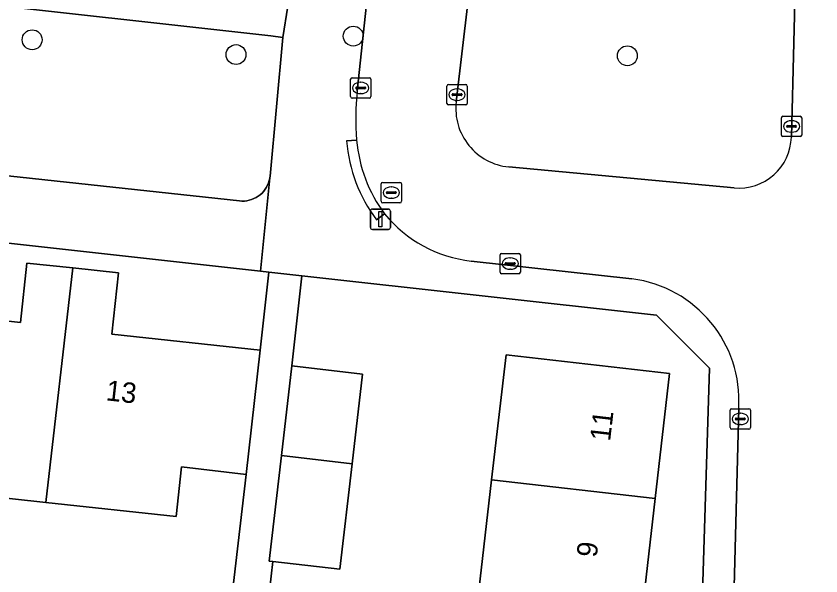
# Model space of a CAD drawing. Extents: x 162026 to 163502, y 387295 to 388169.
# Drawn here: x 162788.63 to 162828.2, y 387804.15 to 387831.68 of the extents above; entities that cross this region are included whole.
import ezdxf

# ---------------------------------------------------------------- set-up
doc = ezdxf.new("R2010")
doc.units = 0
for name, color, linetype in [('IMGEO_Boom', 7, 'Continuous'), ('IMGEO_Erf', 7, 'Continuous'), ('IMGEO_Groenvoorziening', 7, 'Continuous'), ('IMGEO_Kolk', 7, 'Continuous'), ('IMGEO_Lichtmast', 7, 'Continuous'), ('IMGEO_Pand', 7, 'Continuous'), ('IMGEO_Pand_nummerreeks', 7, 'Continuous'), ('IMGEO_Parkeervlak_open', 7, 'Continuous'), ('IMGEO_Rijbaan_lokaal_open', 7, 'Continuous'), ('IMGEO_Rioolput', 7, 'Continuous'), ('IMGEO_Voetpad_open', 7, 'Continuous')]:
    doc.layers.add(name, color=color, linetype=linetype)

msp = doc.modelspace()

# ---------------------------------------------------------------- linework, layer by layer
at = {"layer": 'IMGEO_Boom'}
for centre in [(162789.421, 387830.515), (162805.209, 387830.695), (162799.445, 387829.786), (162818.688, 387829.727)]:
    msp.add_circle(centre, 0.489, dxfattribs=at)
at = {"layer": 'IMGEO_Erf'}
msp.add_lwpolyline([(162784.955, 387817.028), (162788.847, 387816.606), (162789.164, 387819.534), (162791.415, 387819.29), (162793.664, 387819.047), (162793.338, 387816.035), (162800.64, 387815.243), (162801.066, 387819.087), (162800.649, 387819.133), (162751.177, 387824.622)], dxfattribs=at)
for points in [[(162822.73, 387814.363), (162820.121, 387816.973), (162802.674, 387818.909), (162802.182, 387814.472), (162805.661, 387814.071), (162805.153, 387809.66), (162804.556, 387804.475), (162801.255, 387804.855), (162801.005, 387802.685), (162804.393, 387802.295), (162803.87, 387797.75), (162803.3, 387792.811), (162799.912, 387793.202), (162799.579, 387790.554), (162802.967, 387790.164), (162802.443, 387785.62), (162801.874, 387780.68), (162798.486, 387781.071), (162797.544, 387772.887), (162818.84, 387772.366), (162821.479, 387774.395)], [(162811.322, 387802.861), (162812.015, 387808.87), (162812.724, 387815.024), (162820.762, 387814.098), (162820.053, 387807.945), (162819.361, 387801.937), (162818.668, 387795.929), (162817.976, 387789.921), (162817.283, 387783.912), (162816.574, 387777.755), (162808.536, 387778.681), (162809.245, 387784.837), (162809.938, 387790.846), (162810.63, 387796.854)], [(162777.857, 387809.083), (162771.722, 387809.747), (162765.529, 387810.418), (162759.319, 387811.091), (162753.142, 387811.76), (162746.926, 387812.433), (162745.916, 387803.104), (162798.538, 387797.03), (162799.936, 387809.14), (162796.761, 387809.505), (162796.496, 387807.064), (162790.092, 387807.758), (162783.968, 387808.421)]]:
    msp.add_lwpolyline(points, close=True, dxfattribs=at)
at = {"layer": 'IMGEO_Groenvoorziening'}
msp.add_lwpolyline([(162778.031, 387824.917), (162799.617, 387822.589), (162799.738, 387822.581), (162799.859, 387822.584), (162799.98, 387822.597), (162800.098, 387822.622), (162800.214, 387822.657), (162800.327, 387822.702), (162800.435, 387822.757), (162800.538, 387822.821), (162800.634, 387822.895), (162800.724, 387822.976), (162800.806, 387823.065), (162800.88, 387823.162), (162800.944, 387823.264), (162801, 387823.372), (162801.045, 387823.485), (162801.08, 387823.601), (162801.105, 387823.719), (162801.117, 387823.813), (162801.754, 387830.634), (162801.158, 387830.701), (162798.061, 387831.048), (162778.989, 387833.186)], dxfattribs=at)
at = {"layer": 'IMGEO_Kolk'}
for p, q in [((162805.077, 387827.718), (162805.077, 387828.57)), ((162805.152, 387828.644), (162806.004, 387828.644)), ((162806.078, 387828.57), (162806.078, 387827.718)), ((162805.379, 387828.187), (162805.777, 387828.187)), ((162805.565, 387828.424), (162805.59, 387828.424)), ((162809.814, 387827.388), (162809.814, 387828.24)), ((162809.889, 387828.314), (162810.741, 387828.314)), ((162810.815, 387828.24), (162810.815, 387827.388)), ((162805.336, 387828.138), (162805.336, 387828.15)), ((162805.774, 387828.101), (162805.376, 387828.101)), ((162805.588, 387827.864), (162805.563, 387827.864)), ((162805.82, 387828.15), (162805.82, 387828.138)), ((162810.073, 387827.808), (162810.073, 387827.82)), ((162810.116, 387827.857), (162810.514, 387827.857)), ((162810.302, 387828.094), (162810.327, 387828.094)), ((162810.557, 387827.82), (162810.557, 387827.808)), ((162806.004, 387827.644), (162805.152, 387827.644)), ((162810.511, 387827.771), (162810.113, 387827.771)), ((162810.325, 387827.534), (162810.3, 387827.534)), ((162810.741, 387827.314), (162809.889, 387827.314)), ((162826.261, 387825.825), (162826.261, 387826.677)), ((162826.336, 387826.751), (162827.188, 387826.751)), ((162827.262, 387826.677), (162827.262, 387825.825)), ((162826.52, 387826.245), (162826.52, 387826.257)), ((162826.958, 387826.208), (162826.56, 387826.208)), ((162826.563, 387826.294), (162826.961, 387826.294)), ((162826.749, 387826.531), (162826.774, 387826.531)), ((162827.004, 387826.257), (162827.004, 387826.245)), ((162826.772, 387825.971), (162826.747, 387825.971)), ((162827.188, 387825.751), (162826.336, 387825.751)), ((162812.427, 387819.08), (162812.427, 387819.932)), ((162812.502, 387820.006), (162813.354, 387820.006)), ((162813.428, 387819.932), (162813.428, 387819.08)), ((162812.686, 387819.5), (162812.686, 387819.512)), ((162813.124, 387819.463), (162812.726, 387819.463)), ((162812.729, 387819.549), (162813.127, 387819.549)), ((162812.915, 387819.786), (162812.94, 387819.786)), ((162813.17, 387819.512), (162813.17, 387819.5)), ((162812.938, 387819.226), (162812.913, 387819.226)), ((162813.354, 387819.006), (162812.502, 387819.006)), ((162823.814, 387812.365), (162824.666, 387812.365)), ((162823.739, 387811.439), (162823.739, 387812.291)), ((162824.227, 387812.145), (162824.252, 387812.145)), ((162824.74, 387812.291), (162824.74, 387811.439)), ((162823.998, 387811.859), (162823.998, 387811.871)), ((162824.436, 387811.822), (162824.038, 387811.822)), ((162824.041, 387811.908), (162824.439, 387811.908)), ((162824.25, 387811.585), (162824.225, 387811.585)), ((162824.482, 387811.871), (162824.482, 387811.859)), ((162824.666, 387811.365), (162823.814, 387811.365))]:
    msp.add_line(p, q, dxfattribs=at)
for points in [[(162805.077, 387827.718), (162805.077, 387828.57)], [(162805.152, 387828.644), (162806.004, 387828.644)], [(162806.078, 387828.57), (162806.078, 387827.718)], [(162809.814, 387827.388), (162809.814, 387828.24)], [(162809.889, 387828.314), (162810.741, 387828.314)], [(162810.815, 387828.24), (162810.815, 387827.388)], [(162806.004, 387827.644), (162805.152, 387827.644)], [(162810.741, 387827.314), (162809.889, 387827.314)], [(162826.261, 387825.825), (162826.261, 387826.677)], [(162826.336, 387826.751), (162827.188, 387826.751)], [(162827.262, 387826.677), (162827.262, 387825.825)], [(162827.188, 387825.751), (162826.336, 387825.751)], [(162812.427, 387819.08), (162812.427, 387819.932)], [(162812.502, 387820.006), (162813.354, 387820.006)], [(162813.428, 387819.932), (162813.428, 387819.08)], [(162813.354, 387819.006), (162812.502, 387819.006)], [(162823.814, 387812.365), (162824.666, 387812.365)], [(162823.739, 387811.439), (162823.739, 387812.291)], [(162824.74, 387812.291), (162824.74, 387811.439)], [(162824.666, 387811.365), (162823.814, 387811.365)]]:
    msp.add_lwpolyline(points, dxfattribs=at)
for centre, radius, start, end in [((162805.154, 387828.568), 0.0765, 91.552, 178.448), ((162805.154, 387828.568), 0.0765, 91.552, 178.448), ((162806.002, 387828.568), 0.0765, 1.552, 88.448), ((162806.002, 387828.568), 0.0765, 1.552, 88.448), ((162805.376, 387828.147), 0.0403, 85.8775, 175.7526), ((162805.781, 387828.149), 0.0386, 1.7309, 96.639), ((162809.891, 387828.238), 0.0765, 91.552, 178.448), ((162809.891, 387828.238), 0.0765, 91.552, 178.448), ((162810.739, 387828.238), 0.0765, 1.552, 88.448), ((162810.739, 387828.238), 0.0765, 1.552, 88.448), ((162805.373, 387828.137), 0.0366, 178.938, 274.7102), ((162805.777, 387828.144), 0.043, 264.8664, 352.4533), ((162810.113, 387827.817), 0.0403, 85.8775, 175.7526), ((162810.11, 387827.807), 0.0366, 178.938, 274.7102), ((162810.514, 387827.814), 0.043, 264.8664, 352.4533), ((162810.518, 387827.819), 0.0386, 1.7309, 96.639), ((162805.154, 387827.72), 0.0765, 181.552, 268.448), ((162805.154, 387827.72), 0.0765, 181.552, 268.448), ((162806.002, 387827.72), 0.0765, 271.552, 358.448), ((162806.002, 387827.72), 0.0765, 271.552, 358.448), ((162809.891, 387827.39), 0.0765, 181.552, 268.448), ((162809.891, 387827.39), 0.0765, 181.552, 268.448), ((162810.739, 387827.39), 0.0765, 271.552, 358.448), ((162810.739, 387827.39), 0.0765, 271.552, 358.448), ((162826.338, 387826.675), 0.0765, 91.552, 178.448), ((162826.338, 387826.675), 0.0765, 91.552, 178.448), ((162827.186, 387826.675), 0.0765, 1.552, 88.448), ((162827.186, 387826.675), 0.0765, 1.552, 88.448), ((162826.56, 387826.254), 0.0403, 85.8775, 175.7526), ((162826.557, 387826.244), 0.0366, 178.938, 274.7102), ((162826.961, 387826.251), 0.043, 264.8664, 352.4533), ((162826.965, 387826.256), 0.0386, 1.7309, 96.639), ((162826.338, 387825.827), 0.0765, 181.552, 268.448), ((162826.338, 387825.827), 0.0765, 181.552, 268.448), ((162827.186, 387825.827), 0.0765, 271.552, 358.448), ((162827.186, 387825.827), 0.0765, 271.552, 358.448), ((162812.504, 387819.93), 0.0765, 91.552, 178.448), ((162812.504, 387819.93), 0.0765, 91.552, 178.448), ((162813.352, 387819.93), 0.0765, 1.552, 88.448), ((162813.352, 387819.93), 0.0765, 1.552, 88.448), ((162812.726, 387819.509), 0.0403, 85.8775, 175.7526), ((162812.723, 387819.499), 0.0366, 178.938, 274.7102), ((162813.127, 387819.506), 0.043, 264.8664, 352.4533), ((162813.131, 387819.511), 0.0386, 1.7309, 96.639), ((162812.504, 387819.082), 0.0765, 181.552, 268.448), ((162812.504, 387819.082), 0.0765, 181.552, 268.448), ((162813.352, 387819.082), 0.0765, 271.552, 358.448), ((162813.352, 387819.082), 0.0765, 271.552, 358.448), ((162823.816, 387812.289), 0.0765, 91.552, 178.448), ((162823.816, 387812.289), 0.0765, 91.552, 178.448), ((162824.664, 387812.289), 0.0765, 1.552, 88.448), ((162824.664, 387812.289), 0.0765, 1.552, 88.448), ((162824.038, 387811.868), 0.0403, 85.8775, 175.7526), ((162824.035, 387811.858), 0.0366, 178.938, 274.7102), ((162824.439, 387811.865), 0.043, 264.8664, 352.4533), ((162824.443, 387811.87), 0.0386, 1.7309, 96.639), ((162823.816, 387811.441), 0.0765, 181.552, 268.448), ((162823.816, 387811.441), 0.0765, 181.552, 268.448), ((162824.664, 387811.441), 0.0765, 271.552, 358.448), ((162824.664, 387811.441), 0.0765, 271.552, 358.448)]:
    msp.add_arc(centre, radius, start, end, dxfattribs=at)
for centre, major_axis, ratio, start_param, end_param in [((162805.564, 387828.144), (-0.387, 0.002), 0.722429, 4.712389, 7.853982), ((162805.589, 387828.144), (-0.39, 0.002), 0.717154, 1.570796, 4.712389), ((162810.301, 387827.814), (-0.387, 0.002), 0.722429, 4.712389, 7.853982), ((162810.326, 387827.814), (-0.39, 0.002), 0.717154, 1.570796, 4.712389), ((162826.748, 387826.251), (-0.387, 0.002), 0.722429, 4.712389, 7.853982), ((162826.773, 387826.251), (-0.39, 0.002), 0.717154, 1.570796, 4.712389), ((162812.914, 387819.506), (-0.387, 0.002), 0.722429, 4.712389, 7.853982), ((162812.939, 387819.506), (-0.39, 0.002), 0.717154, 1.570796, 4.712389), ((162824.226, 387811.865), (-0.387, 0.002), 0.722429, 4.712389, 7.853982), ((162824.251, 387811.865), (-0.39, 0.002), 0.717154, 1.570796, 4.712389)]:
    msp.add_ellipse(centre, major_axis=major_axis, ratio=ratio, start_param=start_param, end_param=end_param, dxfattribs=at)
at = {"layer": 'IMGEO_Lichtmast'}
for p, q in [((162806.05, 387821.286), (162806.05, 387822.086)), ((162806.05, 387822.086), (162806.05, 387821.286)), ((162806.15, 387822.186), (162806.94, 387822.186)), ((162806.94, 387822.186), (162806.15, 387822.186)), ((162807.04, 387822.086), (162807.04, 387821.286)), ((162807.04, 387821.286), (162807.04, 387822.086)), ((162806.94, 387821.186), (162806.15, 387821.186)), ((162806.15, 387821.186), (162806.94, 387821.186))]:
    msp.add_line(p, q, dxfattribs=at)
msp.add_lwpolyline([(162806.47, 387822.061), (162806.62, 387822.061), (162806.62, 387821.311), (162806.47, 387821.311), (162806.47, 387822.061)], dxfattribs=at)
for centre, start, end in [((162806.15, 387822.086), 90, 180), ((162806.15, 387822.086), 90, 180), ((162806.94, 387822.086), 0, 90), ((162806.94, 387822.086), 360, 90), ((162806.15, 387821.286), 180, 270), ((162806.15, 387821.286), 180, 270), ((162806.94, 387821.286), 270, 0), ((162806.94, 387821.286), 270, 0)]:
    msp.add_arc(centre, 0.1, start, end, dxfattribs=at)
at = {"layer": 'IMGEO_Pand'}
for points in [[(162791.415, 387819.29), (162789.164, 387819.534), (162788.847, 387816.606), (162784.955, 387817.028), (162783.968, 387808.421), (162790.092, 387807.758)], [(162790.092, 387807.758), (162796.496, 387807.064), (162796.761, 387809.505), (162799.936, 387809.14), (162800.069, 387810.296), (162800.64, 387815.243), (162793.338, 387816.035), (162793.664, 387819.047), (162791.415, 387819.29)], [(162820.053, 387807.945), (162820.762, 387814.098), (162812.724, 387815.024), (162812.015, 387808.87)], [(162805.153, 387809.66), (162805.661, 387814.071), (162802.182, 387814.472), (162801.674, 387810.06)], [(162805.153, 387809.66), (162801.674, 387810.06), (162801.077, 387804.876), (162801.255, 387804.855), (162804.556, 387804.475)], [(162819.361, 387801.937), (162820.053, 387807.945), (162812.015, 387808.87), (162811.322, 387802.861)]]:
    msp.add_lwpolyline(points, close=True, dxfattribs=at)
at = {"layer": 'IMGEO_Parkeervlak_open'}
for points in [[(162814.44, 387862.764), (162810.273, 387827.465)], [(162826.75, 387825.731), (162827.213, 387844.369), (162827.294, 387847.744), (162827.608, 387861.835)], [(162812.858, 387824.265), (162823.94, 387823.234)]]:
    msp.add_lwpolyline(points, dxfattribs=at)
for centre, radius, start, end in [((162813.126, 387827.125), 2.873, 173.2109, 264.6525), ((162824.179, 387825.795), 2.572, 264.6699, 358.5795)]:
    msp.add_arc(centre, radius, start, end, dxfattribs=at)
at = {"layer": 'IMGEO_Rijbaan_lokaal_open'}
for points in [[(162809.171, 387863.146), (162805.409, 387827.993)], [(162810.273, 387827.465), (162814.44, 387862.764)], [(162824.162, 387812.394), (162823.116, 387772.248), (162830.153, 387772.067), (162830.333, 387779.978), (162830.381, 387782.097), (162830.877, 387799.351), (162830.985, 387803.099), (162831.258, 387815.47), (162832.238, 387850.188), (162832.432, 387862.066)], [(162827.608, 387861.835), (162827.294, 387847.744), (162827.213, 387844.369), (162826.75, 387825.731)], [(162823.94, 387823.234), (162812.858, 387824.265)], [(162811.006, 387819.632), (162818.913, 387818.759)]]:
    msp.add_lwpolyline(points, dxfattribs=at)
for centre, radius, start, end in [((162817.113, 387826.632), 11.783, 173.3669, 185.1123), ((162813.126, 387827.125), 2.873, 173.2109, 264.6525), ((162812.414, 387826.172), 7.062, 184.7962, 216.7131), ((162824.179, 387825.795), 2.572, 264.6699, 358.5795), ((162811.738, 387826.035), 6.444, 219.3218, 263.4743), ((162818.141, 387812.776), 6.033, 356.3739, 82.6486)]:
    msp.add_arc(centre, radius, start, end, dxfattribs=at)
at = {"layer": 'IMGEO_Rioolput'}
for p, q in [((162806.581, 387822.571), (162806.581, 387823.423)), ((162806.656, 387823.497), (162807.508, 387823.497)), ((162807.582, 387823.423), (162807.582, 387822.571)), ((162806.883, 387823.04), (162807.281, 387823.04)), ((162807.069, 387823.277), (162807.094, 387823.277)), ((162806.84, 387822.991), (162806.84, 387823.003)), ((162807.278, 387822.954), (162806.88, 387822.954)), ((162807.092, 387822.717), (162807.067, 387822.717)), ((162807.324, 387823.003), (162807.324, 387822.991)), ((162807.508, 387822.497), (162806.656, 387822.497))]:
    msp.add_line(p, q, dxfattribs=at)
for points in [[(162806.581, 387822.571), (162806.581, 387823.423)], [(162806.656, 387823.497), (162807.508, 387823.497)], [(162807.582, 387823.423), (162807.582, 387822.571)], [(162807.508, 387822.497), (162806.656, 387822.497)]]:
    msp.add_lwpolyline(points, dxfattribs=at)
for centre, radius, start, end in [((162806.658, 387823.421), 0.0765, 91.552, 178.448), ((162806.658, 387823.421), 0.0765, 91.552, 178.448), ((162807.506, 387823.421), 0.0765, 1.552, 88.448), ((162807.506, 387823.421), 0.0765, 1.552, 88.448), ((162806.88, 387823), 0.0403, 85.8775, 175.7526), ((162807.285, 387823.002), 0.0386, 1.7309, 96.639), ((162806.877, 387822.99), 0.0366, 178.938, 274.7102), ((162807.281, 387822.997), 0.043, 264.8664, 352.4533), ((162806.658, 387822.573), 0.0765, 181.552, 268.448), ((162806.658, 387822.573), 0.0765, 181.552, 268.448), ((162807.506, 387822.573), 0.0765, 271.552, 358.448), ((162807.506, 387822.573), 0.0765, 271.552, 358.448)]:
    msp.add_arc(centre, radius, start, end, dxfattribs=at)
for centre, major_axis, ratio, start_param, end_param in [((162807.068, 387822.997), (-0.387, 0.002), 0.722429, 4.712389, 7.853982), ((162807.093, 387822.997), (-0.39, 0.002), 0.717154, 1.570796, 4.712389)]:
    msp.add_ellipse(centre, major_axis=major_axis, ratio=ratio, start_param=start_param, end_param=end_param, dxfattribs=at)
at = {"layer": 'IMGEO_Voetpad_open'}
for points in [[(162807.504, 387881.477), (162801.993, 387832.174), (162801.754, 387830.634), (162801.117, 387823.813), (162801.105, 387823.719), (162800.649, 387819.133), (162801.066, 387819.087), (162802.674, 387818.909), (162820.121, 387816.973), (162822.73, 387814.363), (162821.479, 387774.395), (162818.84, 387772.366), (162823.116, 387772.248), (162824.162, 387812.394)], [(162805.409, 387827.993), (162809.171, 387863.146)], [(162751.726, 387829.62), (162751.177, 387824.622), (162800.649, 387819.133), (162801.105, 387823.719), (162801.08, 387823.601), (162801.045, 387823.485), (162801, 387823.372), (162800.944, 387823.264), (162800.88, 387823.162), (162800.806, 387823.065), (162800.724, 387822.976), (162800.634, 387822.895), (162800.538, 387822.821), (162800.435, 387822.757), (162800.327, 387822.702), (162800.214, 387822.657), (162800.098, 387822.622), (162799.98, 387822.597), (162799.859, 387822.584), (162799.738, 387822.581), (162799.617, 387822.589), (162778.031, 387824.917)], [(162804.879, 387825.541), (162805.377, 387825.582)], [(162805.377, 387825.582), (162804.879, 387825.541)], [(162806.753, 387821.951), (162806.352, 387821.652)], [(162806.352, 387821.652), (162806.753, 387821.951)], [(162818.913, 387818.759), (162811.006, 387819.632)], [(162801.005, 387802.685), (162801.255, 387804.855), (162801.077, 387804.876), (162801.674, 387810.06), (162802.182, 387814.472), (162802.674, 387818.909), (162801.066, 387819.087), (162800.64, 387815.243), (162800.069, 387810.296), (162799.936, 387809.14), (162798.538, 387797.03)]]:
    msp.add_lwpolyline(points, dxfattribs=at)
msp.add_lwpolyline([(162779.013, 387834.672), (162777.538, 387834.844), (162766.524, 387836.128), (162758.487, 387837.042), (162752.605, 387837.669), (162752.386, 387836.029), (162752.982, 387835.964), (162758.284, 387835.386), (162777.26, 387833.316), (162778.989, 387833.186), (162798.061, 387831.048), (162801.158, 387830.701), (162801.754, 387830.634), (162801.993, 387832.174), (162798.229, 387832.457), (162790.026, 387833.389)], close=True, dxfattribs=at)
for centre, radius, start, end in [((162817.113, 387826.632), 11.783, 173.3669, 185.1123), ((162812.421, 387826.174), 7.569, 184.7991, 216.6903), ((162812.421, 387826.174), 7.569, 184.7991, 216.6903), ((162812.414, 387826.172), 7.062, 184.7962, 216.7131), ((162811.738, 387826.035), 6.444, 219.3218, 263.4743), ((162818.141, 387812.776), 6.033, 356.3739, 82.6486)]:
    msp.add_arc(centre, radius, start, end, dxfattribs=at)

# ---------------------------------------------------------------- texts
at = {"layer": 'IMGEO_Pand_nummerreeks'}
for s, rotation, p in [('13', 353.669, (162793.019, 387812.786)), ('11', 83.4265, (162817.838, 387810.74)), ('9', 83.4265, (162817.18, 387805.027))]:
    msp.add_text(s, height=1, rotation=rotation, dxfattribs=at).set_placement(p)

doc.saveas('drawing.dxf')
